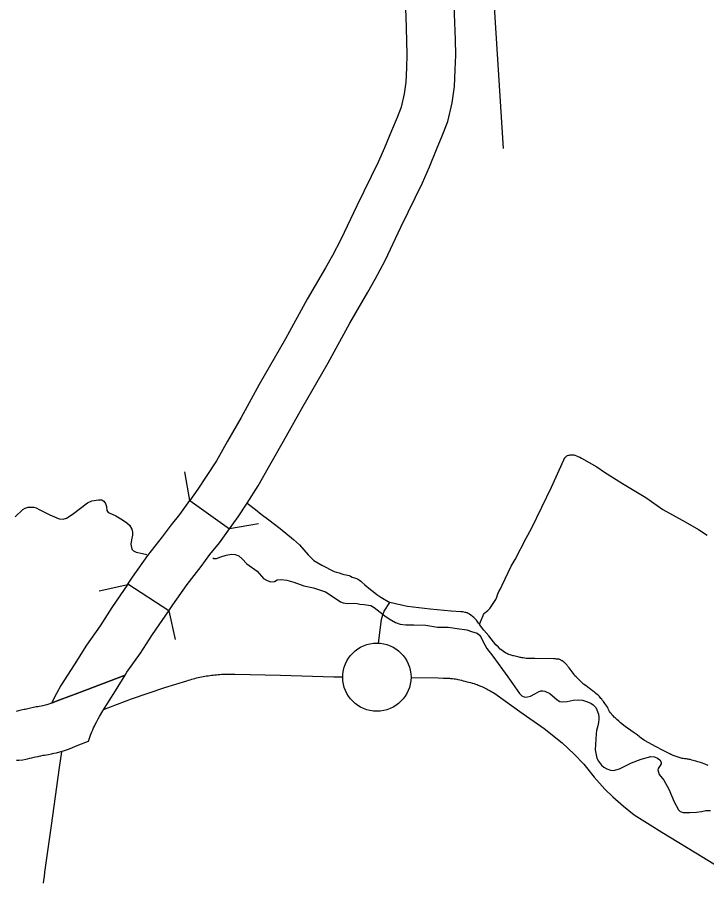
# Model space of a CAD drawing. Extents: x 1720274 to 1751788, y 372074 to 391887.
# Drawn here: x 1732153 to 1732711, y 378002 to 378701 of the extents above; entities that cross this region are included whole.
import ezdxf

# ---------------------------------------------------------------- set-up
doc = ezdxf.new("R2010")
doc.units = 0
for name, color, linetype in [('Level 10', 7, 'Continuous'), ('Level 24', 7, 'Continuous'), ('Level 32', 7, 'Continuous'), ('Level 35', 7, 'Continuous'), ('Level 37', 7, 'Continuous'), ('Level 5', 7, 'Continuous')]:
    doc.layers.add(name, color=color, linetype=linetype)

msp = doc.modelspace()

# ---------------------------------------------------------------- linework, layer by layer
at = {"layer": 'Level 10'}
for p, q in [((1732292.75, 378309.82), (1732324.9, 378286.87)), ((1732275.82, 378220.55), (1732242.7, 378242.09))]:
    msp.add_line(p, q, dxfattribs=at)
for points in [[(1732468.71, 378808.7), (1732468.13, 378803.42), (1732466.93, 378791.71), (1732465.65, 378780.83), (1732465.09, 378766.74), (1732466.42, 378728.66), (1732467.56, 378702), (1732468.3, 378682.12), (1732468.51, 378670.96), (1732468.05, 378660.26), (1732467.57, 378648.76), (1732466.21, 378639.15), (1732463.8, 378628.49), (1732460.51, 378620.05), (1732455.94, 378609.22), (1732450.37, 378595.58), (1732445.2, 378583.89), (1732427.89, 378548.39), (1732415.07, 378521.14)], [(1732450.81, 378504.32), (1732463.52, 378531.32), (1732481.03, 378567.24), (1732486.73, 378580.12), (1732492.43, 378594.08), (1732497.12, 378605.2), (1732501.67, 378616.9), (1732505.1, 378632.01), (1732506.96, 378645.16), (1732507.52, 378658.6), (1732508.02, 378670.48), (1732507.78, 378683.23), (1732507.03, 378703.58), (1732505.89, 378730.2), (1732504.61, 378766.64), (1732505.06, 378777.73), (1732506.19, 378787.39), (1732507.41, 378799.24), (1732507.99, 378804.51)], [(1732415.07, 378521.14), (1732408.24, 378508.18), (1732402.64, 378498.34), (1732387.85, 378472.77), (1732370.24, 378440.8), (1732348.94, 378403.77), (1732334.27, 378377.11), (1732323.27, 378357.9), (1732314.43, 378342.09), (1732306.15, 378329.34), (1732299.44, 378319.08), (1732292.75, 378309.82)], [(1732324.9, 378286.87), (1732331.99, 378296.69), (1732339.24, 378307.77), (1732348.27, 378321.67), (1732357.65, 378338.44), (1732368.72, 378357.77), (1732383.37, 378384.4), (1732404.67, 378421.42), (1732422.25, 378453.36), (1732436.91, 378478.69), (1732442.89, 378489.22), (1732450.81, 378504.32)], [(1732284.64, 378298.47), (1732290.08, 378306.12), (1732292.75, 378309.82)], [(1732242.7, 378242.09), (1732246.48, 378247.66), (1732258.86, 378265.39), (1732270.59, 378280.35), (1732277.87, 378290.2), (1732284.64, 378298.47)], [(1732316.83, 378275.58), (1732322.18, 378283.11), (1732324.9, 378286.87)], [(1732275.82, 378220.55), (1732279.01, 378225.25), (1732290.62, 378241.88), (1732302.03, 378256.42), (1732309.1, 378266), (1732316.83, 378275.58)], [(1732242.7, 378242.09), (1732229.81, 378223.13), (1732220.26, 378208.46), (1732209.08, 378192.73), (1732199.12, 378176.84), (1732188.51, 378160.02), (1732184.83, 378153.62), (1732180.92, 378145.67)], [(1732240.48, 378168.45), (1732241.94, 378170.78), (1732252.92, 378186.24), (1732262.7, 378201.25), (1732275.82, 378220.55)], [(1732180.92, 378145.67), (1732187.68, 378148.52), (1732202.13, 378153.68), (1732240.48, 378168.45)], [(1732240.48, 378168.45), (1732202.13, 378153.68), (1732187.68, 378148.52)], [(1732213.47, 378122.5), (1732214.22, 378124.23), (1732214.9, 378125.7), (1732215.62, 378127.15), (1732216.55, 378128.91), (1732217.54, 378130.83), (1732218.7, 378132.98), (1732219.7, 378135.02), (1732222.35, 378139.62), (1732232.57, 378155.82), (1732240.48, 378168.45)], [(1732222.92, 378140.53), (1732245.61, 378149.26), (1732272.71, 378158.43), (1732290.45, 378163.92), (1732291.74, 378164.32), (1732293.04, 378164.71), (1732294.34, 378165.08), (1732295.65, 378165.44), (1732296.96, 378165.78), (1732298.28, 378166.11), (1732299.59, 378166.42), (1732300.92, 378166.71), (1732302.24, 378166.99), (1732303.57, 378167.26), (1732304.91, 378167.5), (1732306.24, 378167.74), (1732307.58, 378167.95), (1732308.92, 378168.15), (1732310.26, 378168.33), (1732311.61, 378168.5), (1732312.95, 378168.65), (1732314.3, 378168.79), (1732315.65, 378168.91), (1732317, 378169.01), (1732318.35, 378169.1), (1732319.71, 378169.17), (1732321.06, 378169.22), (1732322.42, 378169.26), (1732323.77, 378169.29), (1732325.13, 378169.29), (1732326.48, 378169.28), (1732327.84, 378169.26), (1732329.19, 378169.21), (1732366.27, 378168.27), (1732409.32, 378167.1), (1732416.53, 378167.03)], [(1732471.84, 378166.51), (1732493.88, 378166.14), (1732498.22, 378165.98), (1732500.18, 378165.93), (1732502, 378165.88), (1732502.88, 378165.83), (1732503.84, 378165.82), (1732504.82, 378165.73), (1732505.47, 378165.67), (1732506.71, 378165.51), (1732507.77, 378165.35), (1732508.98, 378165.19), (1732509.86, 378165.01), (1732511.45, 378164.61), (1732512.76, 378164.32), (1732514.15, 378163.91), (1732515.3, 378163.6), (1732516.17, 378163.33), (1732517.26, 378163.07), (1732518.51, 378162.74), (1732519.86, 378162.38), (1732521.2, 378162.01), (1732521.83, 378161.88), (1732523.02, 378161.56), (1732524.13, 378161.19), (1732525.28, 378160.73), (1732526.21, 378160.34), (1732527.09, 378159.99), (1732528.11, 378159.53), (1732529.12, 378159.11), (1732530.25, 378158.63), (1732531.34, 378158.11), (1732532.4, 378157.58), (1732533.57, 378157), (1732534.37, 378156.63), (1732535.98, 378155.83), (1732537.38, 378155.01), (1732538.44, 378154.44), (1732539.7, 378153.57), (1732541.59, 378152.32), (1732560.04, 378138.97), (1732579.51, 378125.25), (1732594.09, 378113.72), (1732603.77, 378104.34), (1732611.74, 378096.27), (1732620.18, 378085.87), (1732628.8, 378076.13), (1732635.15, 378069.78), (1732643.74, 378062.25), (1732652.43, 378055.25), (1732665.41, 378047.22), (1732674.74, 378041.17), (1732702.23, 378024.53), (1732730.19, 378007.63)], [(1732187.68, 378148.52), (1732180.06, 378145.32), (1732178.6, 378144.78), (1732177.1, 378144.37), (1732175.68, 378143.97), (1732175.63, 378143.96), (1732173.88, 378143.68), (1732172.41, 378143.33), (1732170.78, 378143), (1732169.9, 378142.82), (1732168.53, 378142.62), (1732166.41, 378142.22), (1732163.82, 378141.68), (1732162.75, 378141.43), (1732161.76, 378141.25), (1732159.5, 378140.71), (1732158.74, 378140.55), (1732156.43, 378140.05), (1732154.26, 378139.56), (1732152.25, 378139.07)], [(1732210.88, 378114.89), (1732211.9, 378118.18), (1732212.42, 378119.72), (1732212.98, 378121.24), (1732213.47, 378122.5)], [(1732202.99, 378112.1), (1732210.88, 378114.89)], [(1732152.64, 378099.45), (1732154.53, 378099.53), (1732157.67, 378099.85), (1732160.08, 378100.33), (1732161.43, 378100.65), (1732163.29, 378101.11), (1732164.97, 378101.48), (1732166.86, 378101.9), (1732167.98, 378102.12), (1732170.04, 378102.61), (1732170.79, 378102.76), (1732172.2, 378103.08), (1732174.1, 378103.47), (1732175.17, 378103.67), (1732176.74, 378103.91), (1732178.53, 378104.27), (1732180.9, 378104.74), (1732181.65, 378104.92), (1732182.66, 378105.09), (1732184.84, 378105.52), (1732187.6, 378106.29), (1732190.65, 378107.13), (1732194.53, 378108.55), (1732202.99, 378112.1)], [(1732174.43, 377999.91), (1732174.72, 378002.42), (1732175.12, 378005.43), (1732175.61, 378008.83), (1732180.77, 378046.6), (1732187.45, 378093.48), (1732189.37, 378106.38)]]:
    msp.add_lwpolyline(points, dxfattribs=at)
at = {"layer": 'Level 24'}
msp.add_circle((1732444.18, 378166.75), 27.65, dxfattribs=at)
at = {"layer": 'Level 32'}
for points in [[(1732527.21, 378209.63), (1732528.81, 378213.43), (1732530.16, 378216.67), (1732530.61, 378217.47), (1732531.06, 378218.22), (1732531.66, 378218.92), (1732532.85, 378219.96), (1732534, 378220.86), (1732534.85, 378221.66), (1732535.55, 378222.51), (1732540.43, 378229.6), (1732541.18, 378231.49), (1732541.78, 378233.39), (1732543.02, 378236.09), (1732544.32, 378238.33), (1732545.62, 378241.23), (1732552.85, 378256.65), (1732556.09, 378262.09), (1732565.16, 378279.41), (1732569.3, 378287.29), (1732577.73, 378304.46), (1732585.66, 378320.53), (1732595.43, 378342.89), (1732596.38, 378344.59), (1732597.03, 378345.29), (1732597.93, 378345.89), (1732598.52, 378346.24), (1732599.27, 378346.48), (1732600.22, 378346.68), (1732601.02, 378346.73), (1732601.77, 378346.83), (1732602.41, 378346.83), (1732602.91, 378346.83), (1732603.61, 378346.78), (1732604.46, 378346.58), (1732605.7, 378346.09), (1732606.95, 378345.54), (1732608.35, 378344.84), (1732609.94, 378344.04), (1732622.11, 378337.05), (1732628.39, 378332.91), (1732642.9, 378323.63), (1732661.93, 378312.27), (1732675.65, 378302.55), (1732693.84, 378292.43), (1732704.37, 378286.38), (1732711.43, 378281.76)], [(1732339.24, 378307.77), (1732345.88, 378302.47), (1732350.53, 378298.69), (1732356.64, 378294.22), (1732366.03, 378287.17), (1732376.83, 378278.24), (1732381.53, 378274.01), (1732388.57, 378265.78), (1732393.27, 378261.32), (1732399.61, 378257.56), (1732409.55, 378252.25), (1732411.41, 378251.79), (1732413.64, 378251.16), (1732415.86, 378250.38), (1732417.59, 378249.97), (1732419.32, 378249.56), (1732420.45, 378249.25), (1732421.68, 378248.97), (1732422.91, 378248.47), (1732424.31, 378247.88), (1732425.99, 378247.25), (1732427.63, 378246.65), (1732428.45, 378246.34), (1732429.27, 378245.97), (1732430.26, 378245.34), (1732431.17, 378244.61), (1732432.17, 378243.74), (1732434.49, 378241.65), (1732439.08, 378237.69), (1732441.19, 378236.1), (1732444.18, 378233.72), (1732447.44, 378231.52), (1732454.66, 378227.31)], [(1732445.53, 378194.37), (1732448.02, 378213.36), (1732448.96, 378217.2), (1732450.19, 378220.25), (1732454.66, 378227.31)], [(1732594.88, 378179.48), (1732594.27, 378179.89), (1732593.97, 378180.11), (1732593.5, 378180.39), (1732593.14, 378180.58), (1732592.81, 378180.78), (1732592.34, 378181), (1732591.9, 378181.14), (1732591.51, 378181.22), (1732591.04, 378181.27), (1732590.52, 378181.33), (1732589.63, 378181.44), (1732588.67, 378181.48), (1732587.54, 378181.53), (1732572.02, 378181.85), (1732569.94, 378181.94), (1732565.08, 378181.98), (1732563.68, 378182.12), (1732562.54, 378182.3), (1732561.5, 378182.48), (1732560.68, 378182.62), (1732560.05, 378182.76), (1732559.28, 378182.94), (1732558.28, 378183.16), (1732557.1, 378183.44), (1732556.24, 378183.66), (1732555.1, 378183.94), (1732554.38, 378184.12), (1732553.61, 378184.34), (1732552.88, 378184.53), (1732552.02, 378184.84), (1732551.07, 378185.12), (1732550.25, 378185.39), (1732549.39, 378185.84), (1732548.25, 378186.52), (1732546.94, 378187.39), (1732545.26, 378188.7), (1732544.08, 378189.57), (1732542.54, 378190.93), (1732540.5, 378192.88), (1732534.69, 378200.19), (1732530.79, 378204.87), (1732528.11, 378208.41), (1732527.21, 378209.63), (1732526.53, 378210.63), (1732526.03, 378211.36), (1732525.44, 378212.13), (1732524.85, 378212.95), (1732524.12, 378213.81), (1732523.53, 378214.36), (1732522.67, 378215.13), (1732521.67, 378215.95), (1732520.31, 378216.95), (1732519.27, 378217.76), (1732518.22, 378218.44), (1732517.54, 378218.81), (1732517.08, 378218.99), (1732516.33, 378219.17), (1732515.54, 378219.26), (1732513.87, 378219.56), (1732512.03, 378219.65), (1732504.26, 378220.09), (1732487.22, 378221.85), (1732468.88, 378224.01), (1732467.6, 378224.23), (1732465.22, 378224.74), (1732463.02, 378225.22), (1732461.68, 378225.6), (1732460.27, 378225.99), (1732458.23, 378226.52), (1732454.68, 378227.27)], [(1732712.37, 378095.2), (1732710.5, 378095.95), (1732709.09, 378096.52), (1732707.82, 378097.03), (1732706, 378097.69), (1732703.93, 378098.3), (1732702.39, 378098.77), (1732701.26, 378099.1), (1732700.09, 378099.38), (1732699.2, 378099.62), (1732697.84, 378099.99), (1732697.04, 378100.13), (1732696.15, 378100.32), (1732695.54, 378100.46), (1732694.74, 378100.55), (1732693.95, 378100.65), (1732693.1, 378100.74), (1732692.07, 378100.88), (1732691.27, 378101.02), (1732690.38, 378101.3), (1732688.98, 378101.73), (1732685.7, 378102.76), (1732684.01, 378103.32), (1732683.02, 378103.74), (1732682.23, 378104.17), (1732681.29, 378104.73), (1732680.35, 378105.15), (1732679.09, 378105.81), (1732675.38, 378107.55), (1732670.18, 378110.41), (1732660.85, 378115.57), (1732658.04, 378117.35), (1732656.73, 378118.46), (1732654.76, 378120.01), (1732651.61, 378122.19), (1732645.19, 378126.92), (1732641.41, 378129.89), (1732639.93, 378131.16), (1732638.44, 378132.47), (1732637.56, 378133.25), (1732636.93, 378133.89), (1732636.29, 378134.5), (1732635.41, 378135.44), (1732634.75, 378136.1), (1732634.05, 378137.01), (1732633.3, 378137.98), (1732632.6, 378138.95), (1732632.02, 378140.04), (1732631.45, 378141.16), (1732631.02, 378142.07), (1732630.24, 378143.41), (1732628.78, 378145.47), (1732628.18, 378146.29), (1732627.54, 378147.13), (1732626.82, 378147.98), (1732626.15, 378148.83), (1732625.54, 378149.56), (1732624.88, 378150.35), (1732624.27, 378151.04), (1732623.49, 378151.8), (1732622.73, 378152.53), (1732621.21, 378153.89), (1732620.39, 378154.52), (1732618.72, 378155.8), (1732616, 378157.9), (1732615.24, 378158.46), (1732614.62, 378158.89), (1732613.77, 378159.41), (1732612.65, 378160.23), (1732611.44, 378161.21), (1732610.39, 378162.16), (1732609.02, 378163.48), (1732606.72, 378165.77), (1732605.52, 378166.98), (1732604.53, 378167.92), (1732603.8, 378168.85), (1732603.01, 378169.93), (1732601.39, 378172.23), (1732600.66, 378173.25), (1732599.75, 378174.44), (1732599.13, 378175.23), (1732598.69, 378175.72), (1732598.33, 378176.14), (1732597.91, 378176.63), (1732597.42, 378177.19), (1732596.95, 378177.71), (1732596.64, 378178.04), (1732596.26, 378178.43), (1732595.87, 378178.79), (1732595.59, 378179.04), (1732595.29, 378179.23), (1732594.88, 378179.48)]]:
    msp.add_lwpolyline(points, dxfattribs=at)
at = {"layer": 'Level 35'}
for points in [[(1732162.12, 378304.34), (1732163.94, 378304.49), (1732166.67, 378304.34), (1732168.5, 378303.88), (1732171.38, 378302.36), (1732179.58, 378298.26), (1732187.18, 378294.91), (1732190.21, 378294.76), (1732193.1, 378295.52), (1732197.66, 378298.41), (1732209.96, 378307.83), (1732213.6, 378309.66), (1732218.92, 378310.42), (1732221.65, 378310.26), (1732223.17, 378309.35), (1732224.69, 378307.53), (1732225.3, 378305.1), (1732225.75, 378301.75), (1732226.82, 378300.08), (1732227.58, 378299.78), (1732232.89, 378297.34), (1732238.21, 378294.15), (1732241.85, 378291.87), (1732243.98, 378289.9), (1732245.8, 378286.7), (1732246.56, 378284.12), (1732246.56, 378281.84), (1732245.5, 378278.04), (1732245.19, 378274.39), (1732245.95, 378270.44), (1732247.32, 378269.07), (1732249.44, 378268.01), (1732254.46, 378266.79), (1732257.91, 378266.06)], [(1732151.49, 378296.58), (1732157.56, 378302.51), (1732159.54, 378303.58), (1732162.12, 378304.34)], [(1732311.58, 378263.29), (1732312.32, 378262.99), (1732314.29, 378262.84), (1732317.79, 378264.21), (1732322.34, 378265.57), (1732326.6, 378266.33), (1732329.63, 378266.18), (1732332.37, 378265.12), (1732335.1, 378262.53), (1732339.05, 378258.43), (1732347.4, 378252.65), (1732352.57, 378246.73), (1732354.84, 378245.21), (1732358.19, 378243.99), (1732361.37, 378244.29), (1732363.5, 378245.51), (1732366.84, 378245.97), (1732371.25, 378245.21), (1732376.87, 378243.69), (1732385.07, 378240.64), (1732392.81, 378239.12), (1732402.53, 378235.78), (1732409.67, 378231.37), (1732414.68, 378227.88), (1732416.96, 378226.96), (1732420.3, 378226.51), (1732425.31, 378226.81), (1732428.2, 378226.51), (1732430.33, 378225.9), (1732433.97, 378225.6), (1732439.44, 378224.68), (1732442.02, 378223.16), (1732446.88, 378219.52), (1732450.68, 378216.32), (1732454.17, 378213.89), (1732459.18, 378211.16), (1732462.98, 378209.79), (1732467.53, 378209.18), (1732474.06, 378209.18), (1732483.94, 378208.88), (1732493.35, 378207.36), (1732502.01, 378207.36), (1732509.3, 378206.29), (1732517.04, 378205.07), (1732520.84, 378203.86), (1732525.4, 378202.34), (1732527.07, 378201.12), (1732528.44, 378199.3), (1732529.95, 378195.8), (1732533.3, 378190.03), (1732538, 378183.79), (1732550.15, 378167.07), (1732559.57, 378153.54), (1732561.54, 378151.72), (1732563.97, 378150.66), (1732566.1, 378150.81)], [(1732566.1, 378150.81), (1732568.53, 378151.26), (1732572.17, 378153.39), (1732575.06, 378154.91), (1732577.03, 378155.67), (1732578.55, 378155.67), (1732580.07, 378155.52), (1732584.32, 378153.54), (1732590.1, 378148.38), (1732592.22, 378147.16), (1732594.8, 378146.7), (1732598.3, 378147.16), (1732603.16, 378148.22), (1732607.41, 378148.38), (1732610.75, 378148.22), (1732613.79, 378147.01), (1732617.43, 378145.79), (1732619.26, 378144.42), (1732621.38, 378142.14), (1732622.14, 378140.32), (1732623.66, 378136.82), (1732623.96, 378134.39), (1732623.96, 378132.72), (1732623.66, 378130.13), (1732622.9, 378127.4), (1732621.84, 378123.6), (1732621.68, 378120.86), (1732620.93, 378107.94), (1732622.29, 378101.1), (1732623.51, 378098.67), (1732626.09, 378095.48), (1732627.91, 378093.8), (1732630.19, 378092.59), (1732633.38, 378091.37), (1732635.81, 378091.22), (1732640.52, 378092.59), (1732650.24, 378097.45), (1732657.98, 378100.49), (1732666.03, 378102.62), (1732668.92, 378102.32), (1732671.35, 378101.1), (1732673.32, 378099.73), (1732674.23, 378098.06), (1732674.23, 378096.69), (1732673.47, 378095.32), (1732671.8, 378092.74), (1732671.65, 378091.83), (1732672.11, 378089.85), (1732672.56, 378087.88), (1732676.36, 378083.32), (1732680.61, 378076.17), (1732684.86, 378065.83), (1732688.21, 378059.3), (1732689.57, 378057.93), (1732692.15, 378057.17), (1732694.43, 378057.17), (1732697.47, 378057.17), (1732702.79, 378057.47), (1732707.04, 378057.93), (1732710.38, 378058.84), (1732714.33, 378058.84)]]:
    msp.add_lwpolyline(points, dxfattribs=at)
at = {"layer": 'Level 37'}
for points in [[(1732292.75, 378309.82), (1732288.79, 378333.18)], [(1732348.32, 378290.9), (1732324.95, 378286.94)], [(1732219.42, 378236.81), (1732242.57, 378241.88)], [(1732275.82, 378220.55), (1732280.88, 378197.4)]]:
    msp.add_lwpolyline(points, dxfattribs=at)
at = {"layer": 'Level 5'}
msp.add_lwpolyline([(1732537.58, 378735.22), (1732546.44, 378595.02)], dxfattribs=at)

doc.saveas('drawing.dxf')
